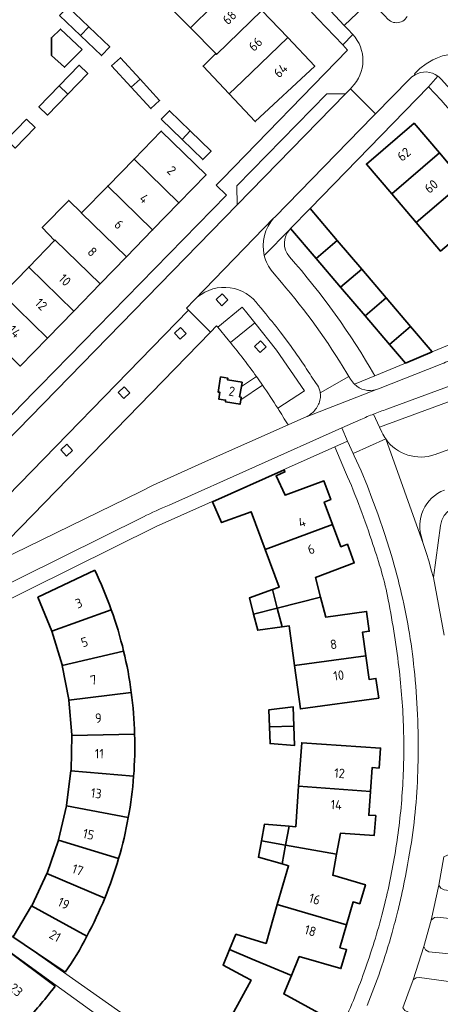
# Model space of a CAD drawing. Extents: x 150256 to 156914, y 461459 to 469481.
# Tile 648 of 656: x 154551 to 154612, y 468110 to 468251. Entities that reach past the tile are written whole.
import ezdxf
from ezdxf.enums import TextEntityAlignment as Align

# ---------------------------------------------------------------- set-up
doc = ezdxf.new("R2010")
doc.units = 0
doc.header["$LTSCALE"] = 0.75
for name, color, linetype, lineweight in [('B-RO-GR-BEPLANTING_CULTUUR_BODEMBEDEKKER-GV', 251, 'CONTINUOUS', 18), ('B-RO-GR-GROENVOORZIENING-GV', 251, 'CONTINUOUS', 18), ('B-RO-OG-BEBOUWING-GV', 6, 'CONTINUOUS', 35), ('B-RO-OG-BEBOUWING-T18', 1, 'CONTINUOUS', 18), ('B-RO-OG-TERREIN_CULTUURSCHEIDING-GV', 251, 'CONTINUOUS', 18), ('B-RO-VH-VERHARDING_ASFALT-GV', 251, 'CONTINUOUS', 18), ('B-RO-VH-VERHARDING_BETONSTRAATSTEEN-GV', 251, 'CONTINUOUS', 18), ('B-RO-VH-VERHARDING_TEGEL-GV', 251, 'CONTINUOUS', 18)]:
    doc.layers.add(name, color=color, linetype=linetype, lineweight=lineweight)
doc.styles.add('NLCS-ISO-M200-T18', font='NLCS-ISO.ttf', dxfattribs={"height": 360})

msp = doc.modelspace()

# ---------------------------------------------------------------- linework, layer by layer
at = {"layer": 'B-RO-GR-BEPLANTING_CULTUUR_BODEMBEDEKKER-GV'}
msp.add_lwpolyline([(154612.275, 468183.743, 0.4129472), (154609.091, 468176.662)], format="xyb", dxfattribs=at)
msp.add_lwpolyline([(154612.275, 468183.743, 0.4129472), (154609.091, 468176.662)], format="xyb", dxfattribs=at)
msp.add_lwpolyline([(154609.091, 468176.662), (154609.227, 468176.11), (154609.678, 468174.814), (154610.074, 468173.499), (154610.381, 468172.297), (154610.702, 468171.224), (154611.719, 468178.69), (154611.892, 468179.415), (154612.235, 468180.095), (154612.693, 468180.643), (154613.327, 468181.117), (154618.023, 468182.817), (154618.764, 468182.992), (154619.523, 468182.957), (154625.294, 468181.953), (154625.176, 468182.115), (154626.039, 468181.994)], dxfattribs=at)
msp.add_lwpolyline([(154609.091, 468176.662), (154609.227, 468176.11), (154609.678, 468174.814), (154610.074, 468173.499), (154610.381, 468172.297), (154610.702, 468171.224), (154611.719, 468178.69), (154611.892, 468179.415), (154612.235, 468180.095), (154612.693, 468180.643), (154613.327, 468181.117), (154618.023, 468182.817), (154618.764, 468182.992), (154619.523, 468182.957), (154625.294, 468181.953), (154625.176, 468182.115), (154626.039, 468181.994)], dxfattribs=at)
for points in [[(154612.201, 468131.255), (154611.468, 468127.198), (154611.754, 468126.801), (154612.23, 468126.53), (154615.601, 468126.087), (154616.269, 468131.126), (154613.107, 468131.547), (154612.692, 468131.525)], [(154612.201, 468131.255), (154611.468, 468127.198), (154611.754, 468126.801), (154612.23, 468126.53), (154615.601, 468126.087), (154616.269, 468131.126), (154613.107, 468131.547), (154612.692, 468131.525)], [(154609.328, 468118.456), (154609.566, 468117.981), (154610.042, 468117.673), (154614.405, 468117.229), (154615.069, 468122.187), (154611.316, 468122.663), (154610.849, 468122.614), (154610.355, 468122.232)], [(154609.328, 468118.456), (154609.566, 468117.981), (154610.042, 468117.673), (154614.405, 468117.229), (154615.069, 468122.187), (154611.316, 468122.663), (154610.849, 468122.614), (154610.355, 468122.232)], [(154607.805, 468113.664), (154607.05, 468111.612), (154606.325, 468109.646), (154606.586, 468109.294), (154607.123, 468109.055), (154613.224, 468108.266), (154613.897, 468113.301), (154608.685, 468114.01), (154608.245, 468113.966)], [(154607.805, 468113.664), (154607.05, 468111.612), (154606.325, 468109.646), (154606.586, 468109.294), (154607.123, 468109.055), (154613.224, 468108.266), (154613.897, 468113.301), (154608.685, 468114.01), (154608.245, 468113.966)]]:
    msp.add_lwpolyline(points, close=True, dxfattribs=at)
at = {"layer": 'B-RO-GR-GROENVOORZIENING-GV'}
for points in [[(154579.562, 468210.997), (154580.383, 468210.121), (154581.259, 468210.942), (154580.437, 468211.818)], [(154579.562, 468210.997), (154580.383, 468210.121), (154581.259, 468210.942), (154580.437, 468211.818)], [(154573.599, 468206.187), (154574.42, 468205.311), (154575.296, 468206.132), (154574.474, 468207.008)], [(154573.599, 468206.187), (154574.42, 468205.311), (154575.296, 468206.132), (154574.474, 468207.008)], [(154585.054, 468204.292), (154585.875, 468203.416), (154586.751, 468204.237), (154585.929, 468205.113)], [(154585.054, 468204.292), (154585.875, 468203.416), (154586.751, 468204.237), (154585.929, 468205.113)], [(154565.529, 468197.711), (154566.35, 468196.835), (154567.226, 468197.656), (154566.404, 468198.532)], [(154565.529, 468197.711), (154566.35, 468196.835), (154567.226, 468197.656), (154566.404, 468198.532)], [(154557.323, 468189.479), (154558.144, 468188.603), (154559.02, 468189.424), (154558.198, 468190.3)], [(154557.323, 468189.479), (154558.144, 468188.603), (154559.02, 468189.424), (154558.198, 468190.3)]]:
    msp.add_lwpolyline(points, close=True, dxfattribs=at)
at = {"layer": 'B-RO-OG-BEBOUWING-GV'}
for points in [[(154578.507, 468260.018), (154572.18, 468253.6), (154575.92, 468249.875), (154582.326, 468256.213)], [(154578.507, 468260.018), (154572.18, 468253.6), (154575.92, 468249.875), (154582.326, 468256.213)], [(154579.516, 468246.217), (154579.655, 468246.076), (154586.115, 468252.359), (154582.326, 468256.213), (154575.92, 468249.875)], [(154579.516, 468246.217), (154579.655, 468246.076), (154586.115, 468252.359), (154582.326, 468256.213), (154575.92, 468249.875)], [(154557.172, 468251.65), (154560.166, 468248.777), (154561.34, 468250.008), (154558.347, 468252.878)], [(154557.172, 468251.65), (154560.166, 468248.777), (154561.34, 468250.008), (154558.347, 468252.878)], [(154589.858, 468248.47), (154586.115, 468252.359), (154579.655, 468246.076), (154579.516, 468246.217), (154577.702, 468244.404), (154581.429, 468240.445), (154583.336, 468242.261)], [(154589.858, 468248.47), (154586.115, 468252.359), (154579.655, 468246.076), (154579.516, 468246.217), (154577.702, 468244.404), (154581.429, 468240.445), (154583.336, 468242.261)], [(154560.404, 468246.765), (154557.27, 468249.685), (154555.999, 468248.442), (154556.026, 468245.901), (154557.863, 468244.225)], [(154560.404, 468246.765), (154557.27, 468249.685), (154555.999, 468248.442), (154556.026, 468245.901), (154557.863, 468244.225)], [(154561.34, 468250.008), (154560.166, 468248.777), (154563.157, 468245.907), (154564.335, 468247.136)], [(154561.34, 468250.008), (154560.166, 468248.777), (154563.157, 468245.907), (154564.335, 468247.136)], [(154589.858, 468248.47), (154583.336, 468242.261), (154581.429, 468240.445), (154585.178, 468236.464), (154593.704, 468244.411)], [(154589.858, 468248.47), (154583.336, 468242.261), (154581.429, 468240.445), (154585.178, 468236.464), (154593.704, 468244.411)], [(154567.425, 468241.379), (154568.681, 468242.529), (154565.871, 468245.583), (154564.618, 468244.429)], [(154567.425, 468241.379), (154568.681, 468242.529), (154565.871, 468245.583), (154564.618, 468244.429)], [(154557.113, 468241.566), (154558.322, 468240.385), (154561.196, 468243.332), (154559.985, 468244.511)], [(154557.113, 468241.566), (154558.322, 468240.385), (154561.196, 468243.332), (154559.985, 468244.511)], [(154558.322, 468240.385), (154557.113, 468241.566), (154554.198, 468238.578), (154555.409, 468237.398)], [(154558.322, 468240.385), (154557.113, 468241.566), (154554.198, 468238.578), (154555.409, 468237.398)], [(154568.681, 468242.529), (154567.425, 468241.379), (154570.236, 468238.326), (154571.492, 468239.474)], [(154568.681, 468242.529), (154567.425, 468241.379), (154570.236, 468238.326), (154571.492, 468239.474)], [(154571.724, 468236.81), (154574.695, 468233.913), (154575.884, 468235.121), (154572.908, 468238.015)], [(154571.724, 468236.81), (154574.695, 468233.913), (154575.884, 468235.121), (154572.908, 468238.015)], [(154552.443, 468236.784), (154549.578, 468233.841), (154550.786, 468232.66), (154553.653, 468235.605)], [(154552.443, 468236.784), (154549.578, 468233.841), (154550.786, 468232.66), (154553.653, 468235.605)], [(154611.559, 468231.969), (154607.933, 468236.22), (154601.094, 468230.386), (154604.723, 468226.126)], [(154611.559, 468231.969), (154607.933, 468236.22), (154601.094, 468230.386), (154604.723, 468226.126)], [(154567.825, 468231.106), (154574.257, 468224.825), (154578.151, 468228.82), (154571.717, 468235.098)], [(154567.825, 468231.106), (154574.257, 468224.825), (154578.151, 468228.82), (154571.717, 468235.098)], [(154575.884, 468235.121), (154574.695, 468233.913), (154577.669, 468231.013), (154578.859, 468232.228)], [(154575.884, 468235.121), (154574.695, 468233.913), (154577.669, 468231.013), (154578.859, 468232.228)], [(154615.061, 468227.863), (154611.559, 468231.969), (154604.723, 468226.126), (154608.223, 468222.019)], [(154615.061, 468227.863), (154611.559, 468231.969), (154604.723, 468226.126), (154608.223, 468222.019)], [(154574.257, 468224.825), (154567.825, 468231.106), (154564.055, 468227.24), (154570.488, 468220.959)], [(154574.257, 468224.825), (154567.825, 468231.106), (154564.055, 468227.24), (154570.488, 468220.959)], [(154560.311, 468223.401), (154560.288, 468223.377), (154566.72, 468217.093), (154570.488, 468220.959), (154564.055, 468227.24)], [(154560.311, 468223.401), (154560.288, 468223.377), (154566.72, 468217.093), (154570.488, 468220.959), (154564.055, 468227.24)], [(154615.061, 468227.863), (154608.223, 468222.019), (154611.716, 468217.919), (154618.563, 468223.756), (154616.528, 468226.142)], [(154615.061, 468227.863), (154608.223, 468222.019), (154611.716, 468217.919), (154618.563, 468223.756), (154616.528, 468226.142)], [(154556.452, 468219.444), (154556.515, 468219.508), (154562.949, 468213.225), (154566.72, 468217.093), (154560.288, 468223.377), (154560.311, 468223.401), (154558.485, 468225.174), (154554.674, 468221.31)], [(154556.452, 468219.444), (154556.515, 468219.508), (154562.949, 468213.225), (154566.72, 468217.093), (154560.288, 468223.377), (154560.311, 468223.401), (154558.485, 468225.174), (154554.674, 468221.31)], [(154596.933, 468219.47), (154593.049, 468224.03), (154590.248, 468221.167), (154593.894, 468216.89)], [(154596.933, 468219.47), (154593.049, 468224.03), (154590.248, 468221.167), (154593.894, 468216.89)], [(154562.949, 468213.225), (154556.515, 468219.508), (154556.452, 468219.444), (154552.744, 468215.642), (154559.18, 468209.359)], [(154562.949, 468213.225), (154556.515, 468219.508), (154556.452, 468219.444), (154552.744, 468215.642), (154559.18, 468209.359)], [(154593.894, 468216.89), (154597.401, 468212.775), (154600.44, 468215.353), (154596.933, 468219.47)], [(154593.894, 468216.89), (154597.401, 468212.775), (154600.44, 468215.353), (154596.933, 468219.47)], [(154555.41, 468205.492), (154559.18, 468209.359), (154552.744, 468215.642), (154548.974, 468211.776)], [(154555.41, 468205.492), (154559.18, 468209.359), (154552.744, 468215.642), (154548.974, 468211.776)], [(154597.401, 468212.775), (154600.908, 468208.661), (154603.933, 468211.252), (154600.44, 468215.353)], [(154597.401, 468212.775), (154600.908, 468208.661), (154603.933, 468211.252), (154600.44, 468215.353)], [(154545.065, 468207.767), (154551.501, 468201.482), (154555.41, 468205.492), (154548.974, 468211.776)], [(154545.065, 468207.767), (154551.501, 468201.482), (154555.41, 468205.492), (154548.974, 468211.776)], [(154600.908, 468208.661), (154604.396, 468204.569), (154607.427, 468207.151), (154603.933, 468211.252)], [(154600.908, 468208.661), (154604.396, 468204.569), (154607.427, 468207.151), (154603.933, 468211.252)], [(154610.537, 468203.499), (154607.427, 468207.151), (154604.396, 468204.569), (154606.672, 468201.899)], [(154610.537, 468203.499), (154607.427, 468207.151), (154604.396, 468204.569), (154606.672, 468201.899)], [(154583.198, 468198.547), (154583.304, 468199.166), (154581.199, 468199.525), (154581.241, 468199.77), (154580.225, 468199.941), (154579.864, 468197.766), (154580.112, 468197.726), (154579.958, 468196.768), (154580.936, 468196.611), (154580.898, 468196.374), (154583.007, 468196.011), (154583.117, 468196.647), (154583.182, 468197.026), (154582.946, 468197.067)], [(154583.198, 468198.547), (154583.304, 468199.166), (154581.199, 468199.525), (154581.241, 468199.77), (154580.225, 468199.941), (154579.864, 468197.766), (154580.112, 468197.726), (154579.958, 468196.768), (154580.936, 468196.611), (154580.898, 468196.374), (154583.007, 468196.011), (154583.117, 468196.647), (154583.182, 468197.026), (154582.946, 468197.067)], [(154586.585, 468175.263), (154596.248, 468178.831), (154595.057, 468182.027), (154595.997, 468182.37), (154595.017, 468185.053), (154589.451, 468182.997), (154588.174, 468185.785), (154589.419, 468186.351), (154589.31, 468186.635), (154579.048, 468182.046), (154580.358, 468179.082), (154584.593, 468180.645)], [(154586.585, 468175.263), (154596.248, 468178.831), (154595.057, 468182.027), (154595.997, 468182.37), (154595.017, 468185.053), (154589.451, 468182.997), (154588.174, 468185.785), (154589.419, 468186.351), (154589.31, 468186.635), (154579.048, 468182.046), (154580.358, 468179.082), (154584.593, 468180.645)], [(154596.248, 468178.831), (154586.585, 468175.263), (154588.594, 468169.832), (154587.669, 468169.502), (154588.337, 468166.859), (154594.538, 468168.442), (154593.821, 468171.256), (154599.36, 468173.318), (154598.376, 468175.983), (154597.439, 468175.632)], [(154596.248, 468178.831), (154586.585, 468175.263), (154588.594, 468169.832), (154587.669, 468169.502), (154588.337, 468166.859), (154594.538, 468168.442), (154593.821, 468171.256), (154599.36, 468173.318), (154598.376, 468175.983), (154597.439, 468175.632)], [(154588.337, 468166.859), (154587.669, 468169.502), (154584.349, 468168.319), (154584.946, 468165.993)], [(154588.337, 468166.859), (154587.669, 468169.502), (154584.349, 468168.319), (154584.946, 468165.993)], [(154588.337, 468166.859), (154589.014, 468164.183), (154590.025, 468164.33), (154590.798, 468158.635), (154600.995, 468160.026), (154600.516, 468163.412), (154601.507, 468163.548), (154601.124, 468166.373), (154595.269, 468165.568), (154594.538, 468168.442)], [(154588.337, 468166.859), (154589.014, 468164.183), (154590.025, 468164.33), (154590.798, 468158.635), (154600.995, 468160.026), (154600.516, 468163.412), (154601.507, 468163.548), (154601.124, 468166.373), (154595.269, 468165.568), (154594.538, 468168.442)], [(154589.014, 468164.183), (154588.337, 468166.859), (154584.946, 468165.993), (154585.54, 468163.678)], [(154589.014, 468164.183), (154588.337, 468166.859), (154584.946, 468165.993), (154585.54, 468163.678)], [(154590.798, 468158.635), (154591.641, 468152.422), (154602.857, 468153.98), (154602.463, 468156.794), (154601.472, 468156.652), (154600.995, 468160.026)], [(154590.798, 468158.635), (154591.641, 468152.422), (154602.857, 468153.98), (154602.463, 468156.794), (154601.472, 468156.652), (154600.995, 468160.026)], [(154587.209, 468149.893), (154590.722, 468149.974), (154590.626, 468152.713), (154587.107, 468152.281)], [(154587.209, 468149.893), (154590.722, 468149.974), (154590.626, 468152.713), (154587.107, 468152.281)], [(154590.722, 468149.974), (154587.209, 468149.893), (154587.312, 468147.484), (154590.819, 468147.216)], [(154590.722, 468149.974), (154587.209, 468149.893), (154587.312, 468147.484), (154590.819, 468147.216)], [(154591.396, 468141.384), (154601.672, 468140.636), (154601.914, 468144.037), (154602.912, 468143.965), (154603.127, 468146.84), (154591.839, 468147.603)], [(154591.396, 468141.384), (154601.672, 468140.636), (154601.914, 468144.037), (154602.912, 468143.965), (154603.127, 468146.84), (154591.839, 468147.603)], [(154601.672, 468140.636), (154591.396, 468141.384), (154590.982, 468135.585), (154590.016, 468135.66), (154589.518, 468132.955), (154596.838, 468131.655), (154597.389, 468134.668), (154602.228, 468134.328), (154602.427, 468137.162), (154601.429, 468137.232)], [(154601.672, 468140.636), (154591.396, 468141.384), (154590.982, 468135.585), (154590.016, 468135.66), (154589.518, 468132.955), (154596.838, 468131.655), (154597.389, 468134.668), (154602.228, 468134.328), (154602.427, 468137.162), (154601.429, 468137.232)], [(154586.056, 468133.566), (154589.518, 468132.955), (154590.016, 468135.66), (154586.484, 468135.934)], [(154586.056, 468133.566), (154589.518, 468132.955), (154590.016, 468135.66), (154586.484, 468135.934)], [(154589.518, 468132.955), (154586.056, 468133.566), (154585.63, 468131.214), (154589.021, 468130.257)], [(154589.518, 468132.955), (154586.056, 468133.566), (154585.63, 468131.214), (154589.021, 468130.257)], [(154588.341, 468124.438), (154598.244, 468121.547), (154599.191, 468124.826), (154600.152, 468124.549), (154600.945, 468127.284), (154596.287, 468128.642), (154596.838, 468131.655), (154589.518, 468132.955), (154589.021, 468130.257), (154589.958, 468129.992)], [(154588.341, 468124.438), (154598.244, 468121.547), (154599.191, 468124.826), (154600.152, 468124.549), (154600.945, 468127.284), (154596.287, 468128.642), (154596.838, 468131.655), (154589.518, 468132.955), (154589.021, 468130.257), (154589.958, 468129.992)], [(154581.505, 468117.993), (154584.752, 468116.644), (154590.357, 468114.317), (154591.473, 468117.005), (154597.441, 468115.277), (154598.258, 468117.993), (154597.297, 468118.271), (154598.244, 468121.547), (154588.341, 468124.438), (154586.721, 468118.878), (154585.792, 468119.164), (154582.421, 468120.2)], [(154581.505, 468117.993), (154584.752, 468116.644), (154590.357, 468114.317), (154591.473, 468117.005), (154597.441, 468115.277), (154598.258, 468117.993), (154597.297, 468118.271), (154598.244, 468121.547), (154588.341, 468124.438), (154586.721, 468118.878), (154585.792, 468119.164), (154582.421, 468120.2)], [(154590.357, 468114.317), (154584.752, 468116.644), (154581.505, 468117.993), (154580.578, 468115.76), (154583.703, 468114.103), (154584.587, 468113.634), (154581.834, 468108.564), (154590.882, 468103.642), (154592.507, 468106.641), (154593.385, 468106.162), (154594.759, 468108.671), (154589.254, 468111.659)], [(154590.357, 468114.317), (154584.752, 468116.644), (154581.505, 468117.993), (154580.578, 468115.76), (154583.703, 468114.103), (154584.587, 468113.634), (154581.834, 468108.564), (154590.882, 468103.642), (154592.507, 468106.641), (154593.385, 468106.162), (154594.759, 468108.671), (154589.254, 468111.659)]]:
    msp.add_lwpolyline(points, close=True, dxfattribs=at)
for points in [[(154562.196, 468172.282), (154554.07, 468168.405), (154556.069, 468163.574), (154564.569, 468166.615)], [(154562.196, 468172.282), (154554.07, 468168.405), (154556.069, 468163.574), (154564.569, 468166.615)], [(154564.569, 468166.615), (154556.069, 468163.574), (154557.532, 468158.733), (154557.549, 468158.643), (154566.333, 468160.698)], [(154564.569, 468166.615), (154556.069, 468163.574), (154557.532, 468158.733), (154557.549, 468158.643), (154566.333, 468160.698)], [(154566.333, 468160.698), (154557.549, 468158.643), (154558.489, 468153.772), (154558.498, 468153.668), (154567.431, 468154.8)], [(154566.333, 468160.698), (154557.549, 468158.643), (154558.489, 468153.772), (154558.498, 468153.668), (154567.431, 468154.8)], [(154567.431, 468154.8), (154558.498, 468153.668), (154558.911, 468148.732), (154558.909, 468148.641), (154567.911, 468148.806)], [(154567.431, 468154.8), (154558.498, 468153.668), (154558.911, 468148.732), (154558.909, 468148.641), (154567.911, 468148.806)], [(154567.911, 468148.806), (154558.909, 468148.641), (154558.796, 468143.677), (154558.785, 468143.587), (154567.766, 468142.823)], [(154567.911, 468148.806), (154558.909, 468148.641), (154558.796, 468143.677), (154558.785, 468143.587), (154567.766, 468142.823)], [(154567.766, 468142.823), (154558.785, 468143.587), (154558.171, 468138.654), (154558.15, 468138.565), (154567.001, 468136.883)], [(154567.766, 468142.823), (154558.785, 468143.587), (154558.171, 468138.654), (154558.15, 468138.565), (154567.001, 468136.883)], [(154567.001, 468136.883), (154558.15, 468138.565), (154557.025, 468133.721), (154556.998, 468133.643)], [(154567.001, 468136.883), (154558.15, 468138.565), (154557.025, 468133.721), (154556.998, 468133.643)], [(154565.62, 468131.039), (154556.998, 468133.643), (154555.366, 468128.938), (154555.331, 468128.864)], [(154565.62, 468131.039), (154556.998, 468133.643), (154555.366, 468128.938), (154555.331, 468128.864)], [(154556.998, 468133.643), (154565.62, 468131.039)], [(154556.998, 468133.643), (154565.62, 468131.039)], [(154563.632, 468125.354), (154555.331, 468128.864), (154553.214, 468124.363), (154553.156, 468124.267), (154561.066, 468119.916)], [(154563.632, 468125.354), (154555.331, 468128.864), (154553.214, 468124.363), (154553.156, 468124.267), (154561.066, 468119.916)], [(154555.331, 468128.864), (154563.632, 468125.354)], [(154555.331, 468128.864), (154563.632, 468125.354)], [(154561.066, 468119.916), (154553.156, 468124.267), (154550.496, 468119.849), (154550.478, 468119.819), (154552.072, 468118.74)], [(154561.066, 468119.916), (154553.156, 468124.267), (154550.496, 468119.849), (154550.478, 468119.819), (154552.072, 468118.74)], [(154552.072, 468118.74), (154557.943, 468114.767)], [(154552.072, 468118.74), (154557.943, 468114.767)], [(154556.508, 468112.755), (154549.313, 468118.175)], [(154556.508, 468112.755), (154549.313, 468118.175)]]:
    msp.add_lwpolyline(points, dxfattribs=at)
for points in [[(154564.569, 468166.615, 0.026631), (154562.196, 468172.282)], [(154564.569, 468166.615, 0.026631), (154562.196, 468172.282)], [(154566.333, 468160.698, 0.0266979), (154564.569, 468166.615)], [(154566.333, 468160.698, 0.0266979), (154564.569, 468166.615)], [(154567.431, 468154.8, 0.0260901), (154566.333, 468160.698)], [(154567.431, 468154.8, 0.0260901), (154566.333, 468160.698)], [(154567.911, 468148.806, 0.0260195), (154567.431, 468154.8)], [(154567.911, 468148.806, 0.0260195), (154567.431, 468154.8)], [(154567.766, 468142.823, 0.0262378), (154567.911, 468148.806)], [(154567.766, 468142.823, 0.0262378), (154567.911, 468148.806)], [(154567.001, 468136.883, 0.0260951), (154567.766, 468142.823)], [(154567.001, 468136.883, 0.0260951), (154567.766, 468142.823)], [(154565.62, 468131.039, 0.0261747), (154567.001, 468136.883)], [(154565.62, 468131.039, 0.0261747), (154567.001, 468136.883)], [(154563.632, 468125.354, 0.0259921), (154565.62, 468131.039)], [(154563.632, 468125.354, 0.0259921), (154565.62, 468131.039)], [(154561.066, 468119.916, 0.0260412), (154563.632, 468125.354)], [(154561.066, 468119.916, 0.0260412), (154563.632, 468125.354)], [(154557.943, 468114.767, 0.0408947), (154561.066, 468119.916)], [(154557.943, 468114.767, 0.0408947), (154561.066, 468119.916)], [(154552.421, 468107.898, 0.0277343), (154556.508, 468112.755)], [(154552.421, 468107.898, 0.0277343), (154556.508, 468112.755)]]:
    msp.add_lwpolyline(points, format="xyb", dxfattribs=at)
at = {"layer": 'B-RO-OG-TERREIN_CULTUURSCHEIDING-GV'}
for points in [[(154603.877, 468251.456, 0.5723639), (154606.931, 468251.498)], [(154603.877, 468251.456, 0.5723639), (154606.931, 468251.498)], [(154581.624, 468204.838, 0.0027608), (154581.299, 468205.231)], [(154581.624, 468204.838, 0.0027608), (154581.299, 468205.231)], [(154585.359, 468199.977, 0.0164492), (154581.624, 468204.838)], [(154585.359, 468199.977, 0.0164492), (154581.624, 468204.838)], [(154588.414, 468195.439, 0.0108937), (154586.222, 468198.751)], [(154588.414, 468195.439, 0.0108937), (154586.222, 468198.751)], [(154589.87, 468193.053, 0.0077333), (154588.414, 468195.439)], [(154589.87, 468193.053, 0.0077333), (154588.414, 468195.439)], [(154603.318, 468192.009, 0.0446658), (154603.867, 468191.053)], [(154603.318, 468192.009, 0.0446658), (154603.867, 468191.053)], [(154603.867, 468191.053, 0.3391474), (154610.923, 468188.83)], [(154603.867, 468191.053, 0.3391474), (154610.923, 468188.83)]]:
    msp.add_lwpolyline(points, format="xyb", dxfattribs=at)
for points in [[(154581.299, 468205.231), (154579.803, 468207.043), (154579.648, 468207.231), (154578.786, 468206.348), (154548.117, 468174.926), (154547.935, 468174.74), (154548.502, 468173.683), (154568.772, 468183.543), (154570.572, 468184.434), (154578.074, 468187.812), (154589.87, 468193.053)], [(154581.299, 468205.231), (154579.803, 468207.043), (154579.648, 468207.231), (154578.786, 468206.348), (154548.117, 468174.926), (154547.935, 468174.74), (154548.502, 468173.683), (154568.772, 468183.543), (154570.572, 468184.434), (154578.074, 468187.812), (154589.87, 468193.053)], [(154583.117, 468196.647), (154583.007, 468196.011), (154580.898, 468196.374), (154580.936, 468196.611), (154579.958, 468196.768), (154580.112, 468197.726), (154579.864, 468197.766), (154580.225, 468199.941), (154581.241, 468199.77), (154581.199, 468199.525), (154583.304, 468199.166), (154583.198, 468198.547), (154585.359, 468199.977)], [(154583.117, 468196.647), (154583.007, 468196.011), (154580.898, 468196.374), (154580.936, 468196.611), (154579.958, 468196.768), (154580.112, 468197.726), (154579.864, 468197.766), (154580.225, 468199.941), (154581.241, 468199.77), (154581.199, 468199.525), (154583.304, 468199.166), (154583.198, 468198.547), (154585.359, 468199.977)], [(154586.222, 468198.751), (154583.117, 468196.647)], [(154586.222, 468198.751), (154583.117, 468196.647)], [(154610.923, 468188.83), (154617.094, 468191.071), (154616.374, 468192.921), (154620.148, 468194.445), (154617.378, 468198.021), (154602.97, 468192.746), (154603.318, 468192.009)], [(154610.923, 468188.83), (154617.094, 468191.071), (154616.374, 468192.921), (154620.148, 468194.445), (154617.378, 468198.021), (154602.97, 468192.746), (154603.318, 468192.009)]]:
    msp.add_lwpolyline(points, dxfattribs=at)
at = {"layer": 'B-RO-VH-VERHARDING_ASFALT-GV'}
for points in [[(154617.333, 468241.806), (154617.041, 468242.138), (154613.692, 468245.865), (154613.492, 468246.105), (154612.736, 468246.018), (154611.998, 468245.849), (154611.278, 468245.604), (154610.594, 468245.284), (154609.647, 468244.72), (154608.767, 468244.053), (154607.963, 468243.298), (154608.056, 468243.157)], [(154617.333, 468241.806), (154617.041, 468242.138), (154613.692, 468245.865), (154613.492, 468246.105), (154612.736, 468246.018), (154611.998, 468245.849), (154611.278, 468245.604), (154610.594, 468245.284), (154609.647, 468244.72), (154608.767, 468244.053), (154607.963, 468243.298), (154608.056, 468243.157)], [(154611.322, 468242.977), (154611.459, 468242.87), (154611.866, 468242.471), (154615.542, 468238.36), (154619.17, 468234.206), (154621.554, 468231.412), (154625.637, 468226.538), (154629.464, 468221.907), (154633.26, 468217.25), (154634.857, 468215.207)], [(154611.322, 468242.977), (154611.459, 468242.87), (154611.866, 468242.471), (154615.542, 468238.36), (154619.17, 468234.206), (154621.554, 468231.412), (154625.637, 468226.538), (154629.464, 468221.907), (154633.26, 468217.25), (154634.857, 468215.207)], [(154611.649, 468201.73), (154602.834, 468198.249)], [(154611.649, 468201.73), (154602.834, 468198.249)], [(154604.003, 468195.306), (154618.55, 468200.652)], [(154604.003, 468195.306), (154618.55, 468200.652)], [(154602.526, 468198.132), (154592.603, 468194.269), (154592.586, 468194.26), (154589.87, 468193.053), (154578.074, 468187.812), (154570.572, 468184.434), (154568.772, 468183.543), (154548.502, 468173.683), (154544.722, 468171.844), (154540.878, 468169.912)], [(154602.526, 468198.132), (154592.603, 468194.269), (154592.586, 468194.26), (154589.87, 468193.053), (154578.074, 468187.812), (154570.572, 468184.434), (154568.772, 468183.543), (154548.502, 468173.683), (154544.722, 468171.844), (154540.878, 468169.912)], [(154572.842, 468181.588), (154597.558, 468192.626), (154600.299, 468193.85)], [(154572.842, 468181.588), (154597.558, 468192.626), (154600.299, 468193.85)], [(154544.941, 468167.958), (154545.82, 468168.392), (154569.167, 468179.918)], [(154544.941, 468167.958), (154545.82, 468168.392), (154569.167, 468179.918)]]:
    msp.add_lwpolyline(points, dxfattribs=at)
for points in [[(154608.056, 468243.157, -0.29884), (154611.322, 468242.977)], [(154608.056, 468243.157, -0.29884), (154611.322, 468242.977)], [(154613.703, 468202.564, -0.0263027), (154611.649, 468201.73)], [(154613.703, 468202.564, -0.0263027), (154611.649, 468201.73)], [(154602.834, 468198.249, -0.0298473), (154602.526, 468198.132)], [(154602.834, 468198.249, -0.0298473), (154602.526, 468198.132)], [(154602.133, 468194.62, -0.0108098), (154604.003, 468195.306)], [(154602.133, 468194.62, -0.0108098), (154604.003, 468195.306)], [(154600.299, 468193.85, -0.0108279), (154602.133, 468194.62)], [(154600.299, 468193.85, -0.0108279), (154602.133, 468194.62)], [(154569.167, 468179.918, -0.0196207), (154572.842, 468181.588)], [(154569.167, 468179.918, -0.0196207), (154572.842, 468181.588)]]:
    msp.add_lwpolyline(points, format="xyb", dxfattribs=at)
at = {"layer": 'B-RO-VH-VERHARDING_BETONSTRAATSTEEN-GV'}
for points in [[(154594.667, 468253.684), (154597.918, 468250.222), (154601.616, 468253.712)], [(154594.667, 468253.684), (154597.918, 468250.222), (154601.616, 468253.712)], [(154603.877, 468251.456), (154601.616, 468253.712), (154597.918, 468250.222), (154598.435, 468249.672), (154599.145, 468248.938)], [(154603.877, 468251.456), (154601.616, 468253.712), (154597.918, 468250.222), (154598.435, 468249.672), (154599.145, 468248.938)], [(154599.145, 468248.938), (154597.699, 468247.421), (154598.411, 468246.668), (154580.472, 468228.289), (154579.596, 468227.38), (154581.051, 468225.936), (154554.404, 468198.665)], [(154599.145, 468248.938), (154597.699, 468247.421), (154598.411, 468246.668), (154580.472, 468228.289), (154579.596, 468227.38), (154581.051, 468225.936), (154554.404, 468198.665)], [(154608.056, 468243.157), (154607.963, 468243.298), (154608.767, 468244.053), (154609.647, 468244.72), (154610.594, 468245.284), (154611.278, 468245.604), (154611.998, 468245.849), (154612.736, 468246.018), (154613.492, 468246.105)], [(154608.056, 468243.157), (154607.963, 468243.298), (154608.767, 468244.053), (154609.647, 468244.72), (154610.594, 468245.284), (154611.278, 468245.604), (154611.998, 468245.849), (154612.736, 468246.018), (154613.492, 468246.105)], [(154590.127, 468221.042), (154590.203, 468221.12), (154590.248, 468221.167), (154593.049, 468224.03), (154610.011, 468241.434), (154611.322, 468242.977)], [(154590.127, 468221.042), (154590.203, 468221.12), (154590.248, 468221.167), (154593.049, 468224.03), (154610.011, 468241.434), (154611.322, 468242.977)], [(154538.159, 468179.049), (154582.58, 468224.537), (154582.534, 468227.249), (154595.425, 468240.453), (154598.101, 468240.437), (154598.798, 468241.16), (154598.994, 468241.364)], [(154538.159, 468179.049), (154582.58, 468224.537), (154582.534, 468227.249), (154595.425, 468240.453), (154598.101, 468240.437), (154598.798, 468241.16), (154598.994, 468241.364)], [(154541.678, 468175.335), (154544.648, 468178.339), (154544.929, 468178.092), (154546.225, 468179.338), (154575.619, 468209.484), (154575.337, 468209.76), (154576.425, 468210.9), (154576.467, 468210.94), (154587.864, 468222.668), (154587.943, 468222.751), (154588.022, 468222.831), (154602.021, 468237.169), (154602.398, 468237.551), (154598.798, 468241.16), (154598.101, 468240.437), (154582.58, 468224.537)], [(154541.678, 468175.335), (154544.648, 468178.339), (154544.929, 468178.092), (154546.225, 468179.338), (154575.619, 468209.484), (154575.337, 468209.76), (154576.425, 468210.9), (154576.467, 468210.94), (154587.864, 468222.668), (154587.943, 468222.751), (154588.022, 468222.831), (154602.021, 468237.169), (154602.398, 468237.551), (154598.798, 468241.16), (154598.101, 468240.437), (154582.58, 468224.537)], [(154607.243, 468242.464), (154602.398, 468237.551), (154602.021, 468237.169), (154588.022, 468222.831), (154587.943, 468222.751), (154587.864, 468222.668)], [(154607.243, 468242.464), (154602.398, 468237.551), (154602.021, 468237.169), (154588.022, 468222.831), (154587.943, 468222.751), (154587.864, 468222.668)], [(154598.994, 468241.364), (154598.798, 468241.16), (154602.398, 468237.551), (154607.243, 468242.464)], [(154598.994, 468241.364), (154598.798, 468241.16), (154602.398, 468237.551), (154607.243, 468242.464)], [(154582.58, 468224.537), (154538.159, 468179.049)], [(154582.58, 468224.537), (154538.159, 468179.049)], [(154587.864, 468222.668), (154576.467, 468210.94)], [(154587.864, 468222.668), (154576.467, 468210.94)], [(154590.127, 468221.042), (154586.471, 468217.308)], [(154586.471, 468217.308), (154590.127, 468221.042)], [(154590.127, 468221.042), (154586.471, 468217.308)], [(154586.471, 468217.308), (154590.127, 468221.042)], [(154587.662, 468214.958), (154588.929, 468213.443)], [(154588.929, 468213.443), (154587.662, 468214.958)], [(154587.662, 468214.958), (154588.929, 468213.443)], [(154588.929, 468213.443), (154587.662, 468214.958)], [(154635.463, 468213.649), (154633.832, 468213.149), (154610.537, 468203.499), (154606.672, 468201.899), (154602.301, 468200.084), (154599.382, 468198.872)], [(154635.463, 468213.649), (154633.832, 468213.149), (154610.537, 468203.499), (154606.672, 468201.899), (154602.301, 468200.084), (154599.382, 468198.872)], [(154576.467, 468210.94), (154576.425, 468210.9), (154575.337, 468209.76), (154575.619, 468209.484), (154578.786, 468206.348), (154579.648, 468207.231), (154579.803, 468207.043), (154583.327, 468209.929), (154583.803, 468209.347), (154585.137, 468207.664), (154588.216, 468203.778), (154592.243, 468197.92), (154588.414, 468195.439)], [(154576.467, 468210.94), (154576.425, 468210.9), (154575.337, 468209.76), (154575.619, 468209.484), (154578.786, 468206.348), (154579.648, 468207.231), (154579.803, 468207.043), (154583.327, 468209.929), (154583.803, 468209.347), (154585.137, 468207.664), (154588.216, 468203.778), (154592.243, 468197.92), (154588.414, 468195.439)], [(154586.41, 468209.296), (154586.019, 468209.765), (154585.617, 468210.225), (154585.306, 468210.628)], [(154585.306, 468210.628), (154585.617, 468210.225), (154586.019, 468209.765), (154586.41, 468209.296)], [(154586.41, 468209.296), (154586.019, 468209.765), (154585.617, 468210.225), (154585.306, 468210.628)], [(154585.306, 468210.628), (154585.617, 468210.225), (154586.019, 468209.765), (154586.41, 468209.296)], [(154581.624, 468204.838), (154585.137, 468207.664), (154583.803, 468209.347), (154583.327, 468209.929), (154579.803, 468207.043)], [(154581.624, 468204.838), (154585.137, 468207.664), (154583.803, 468209.347), (154583.327, 468209.929), (154579.803, 468207.043)], [(154588.414, 468195.439), (154592.243, 468197.92), (154588.216, 468203.778), (154585.137, 468207.664), (154581.624, 468204.838)], [(154588.414, 468195.439), (154592.243, 468197.92), (154588.216, 468203.778), (154585.137, 468207.664), (154581.624, 468204.838)], [(154579.803, 468207.043), (154581.299, 468205.231)], [(154579.803, 468207.043), (154581.299, 468205.231)], [(154590.231, 468204.403), (154588.732, 468206.39)], [(154588.732, 468206.39), (154590.231, 468204.403)], [(154590.231, 468204.403), (154588.732, 468206.39)], [(154588.732, 468206.39), (154590.231, 468204.403)], [(154602.834, 468198.249), (154611.649, 468201.73)], [(154602.834, 468198.249), (154611.649, 468201.73)], [(154594.498, 468197.64), (154598.587, 468199.979), (154598.278, 468200.457)], [(154594.498, 468197.64), (154598.587, 468199.979), (154598.278, 468200.457)], [(154598.278, 468200.457), (154598.587, 468199.979)], [(154598.278, 468200.457), (154598.587, 468199.979)], [(154618.55, 468200.652), (154604.003, 468195.306)], [(154618.55, 468200.652), (154604.003, 468195.306)], [(154585.359, 468199.977), (154583.198, 468198.547), (154582.946, 468197.067), (154583.182, 468197.026), (154583.117, 468196.647), (154586.222, 468198.751)], [(154585.359, 468199.977), (154583.198, 468198.547), (154582.946, 468197.067), (154583.182, 468197.026), (154583.117, 468196.647), (154586.222, 468198.751)], [(154593.891, 468198.981), (154593.201, 468200.026)], [(154593.201, 468200.026), (154593.891, 468198.981)], [(154593.891, 468198.981), (154593.201, 468200.026)], [(154593.201, 468200.026), (154593.891, 468198.981)], [(154598.587, 468199.979), (154594.498, 468197.64)], [(154598.587, 468199.979), (154594.498, 468197.64)], [(154598.587, 468199.979), (154598.839, 468199.588)], [(154598.839, 468199.588), (154598.587, 468199.979)], [(154598.587, 468199.979), (154598.839, 468199.588)], [(154598.839, 468199.588), (154598.587, 468199.979)], [(154599.382, 468198.872), (154602.301, 468200.084)], [(154599.382, 468198.872), (154602.301, 468200.084)], [(154554.404, 468198.665), (154553.542, 468197.781), (154535.661, 468179.438), (154537.174, 468178.143)], [(154554.404, 468198.665), (154553.542, 468197.781), (154535.661, 468179.438), (154537.174, 468178.143)], [(154592.603, 468194.269), (154602.526, 468198.132)], [(154592.603, 468194.269), (154602.526, 468198.132)], [(154602.133, 468194.62), (154602.97, 468192.746), (154617.378, 468198.021), (154620.148, 468194.445), (154616.374, 468192.921), (154617.094, 468191.071), (154618.285, 468191.503)], [(154602.133, 468194.62), (154602.97, 468192.746), (154617.378, 468198.021), (154620.148, 468194.445), (154616.374, 468192.921), (154617.094, 468191.071), (154618.285, 468191.503)], [(154589.87, 468193.053), (154592.586, 468194.26), (154592.603, 468194.269)], [(154589.87, 468193.053), (154592.586, 468194.26), (154592.603, 468194.269)], [(154600.299, 468193.85), (154597.558, 468192.626), (154598.407, 468190.751), (154599.21, 468188.977), (154603.867, 468191.053)], [(154600.299, 468193.85), (154597.558, 468192.626), (154598.407, 468190.751), (154599.21, 468188.977), (154603.867, 468191.053)], [(154603.318, 468192.009), (154602.97, 468192.746), (154602.133, 468194.62)], [(154603.318, 468192.009), (154602.97, 468192.746), (154602.133, 468194.62)], [(154545.82, 468168.392), (154546.678, 468166.518), (154571.015, 468178.529), (154596.572, 468189.933), (154598.407, 468190.751), (154597.558, 468192.626), (154572.842, 468181.588)], [(154545.82, 468168.392), (154546.678, 468166.518), (154571.015, 468178.529), (154596.572, 468189.933), (154598.407, 468190.751), (154597.558, 468192.626), (154572.842, 468181.588)], [(154604.671, 468174.399), (154603.728, 468177.38), (154602.718, 468180.339), (154601.898, 468182.6), (154601.245, 468184.283), (154600.329, 468186.478), (154599.358, 468188.651), (154599.21, 468188.977), (154598.407, 468190.751), (154596.572, 468189.933), (154598.127, 468186.284)], [(154604.671, 468174.399), (154603.728, 468177.38), (154602.718, 468180.339), (154601.898, 468182.6), (154601.245, 468184.283), (154600.329, 468186.478), (154599.358, 468188.651), (154599.21, 468188.977), (154598.407, 468190.751), (154596.572, 468189.933), (154598.127, 468186.284)], [(154612.21, 468162.964), (154610.702, 468171.224), (154610.381, 468172.297), (154610.074, 468173.499), (154609.678, 468174.814), (154609.227, 468176.11), (154603.867, 468191.053), (154599.21, 468188.977), (154599.358, 468188.651), (154600.329, 468186.478), (154601.245, 468184.283), (154601.898, 468182.6), (154602.718, 468180.339), (154603.728, 468177.38), (154604.671, 468174.399)], [(154612.21, 468162.964), (154610.702, 468171.224), (154610.381, 468172.297), (154610.074, 468173.499), (154609.678, 468174.814), (154609.227, 468176.11), (154603.867, 468191.053), (154599.21, 468188.977), (154599.358, 468188.651), (154600.329, 468186.478), (154601.245, 468184.283), (154601.898, 468182.6), (154602.718, 468180.339), (154603.728, 468177.38), (154604.671, 468174.399)], [(154603.867, 468191.053), (154609.227, 468176.11), (154609.091, 468176.662)], [(154603.867, 468191.053), (154609.227, 468176.11), (154609.091, 468176.662)], [(154618.285, 468191.503), (154617.094, 468191.071), (154610.923, 468188.83)], [(154618.285, 468191.503), (154617.094, 468191.071), (154610.923, 468188.83)], [(154569.167, 468179.918), (154545.82, 468168.392)], [(154569.167, 468179.918), (154545.82, 468168.392)], [(154606.325, 468109.646), (154607.05, 468111.612), (154607.805, 468113.664), (154609.328, 468118.456), (154610.355, 468122.232), (154611.468, 468127.198), (154612.201, 468131.255)], [(154606.325, 468109.646), (154607.05, 468111.612), (154607.805, 468113.664), (154609.328, 468118.456), (154610.355, 468122.232), (154611.468, 468127.198), (154612.201, 468131.255)], [(154573.676, 468103.547), (154552.072, 468118.74), (154550.478, 468119.819), (154550.496, 468119.849), (154544.327, 468124.187), (154543.198, 468122.618), (154549.327, 468118.189), (154556.627, 468112.913), (154572.291, 468101.593), (154581.289, 468094.901), (154587.661, 468090.219)], [(154573.676, 468103.547), (154552.072, 468118.74), (154550.478, 468119.819), (154550.496, 468119.849), (154544.327, 468124.187), (154543.198, 468122.618), (154549.327, 468118.189), (154556.627, 468112.913), (154572.291, 468101.593), (154581.289, 468094.901), (154587.661, 468090.219)], [(154603.608, 468124.089), (154603.446, 468123.456)], [(154603.608, 468124.089), (154603.446, 468123.456)]]:
    msp.add_lwpolyline(points, dxfattribs=at)
for points in [[(154606.931, 468251.498, -0.5723639), (154603.877, 468251.456)], [(154606.931, 468251.498, -0.5723639), (154603.877, 468251.456)], [(154599.145, 468248.938, -0.4041483), (154598.994, 468241.364)], [(154598.994, 468241.364, 0.4041483), (154599.145, 468248.938)], [(154599.145, 468248.938, -0.4041483), (154598.994, 468241.364)], [(154598.994, 468241.364, 0.4041483), (154599.145, 468248.938)], [(154607.243, 468242.464, -0.0902615), (154608.056, 468243.157)], [(154608.056, 468243.157, 0.0902615), (154607.243, 468242.464)], [(154607.243, 468242.464, -0.0902615), (154608.056, 468243.157)], [(154608.056, 468243.157, 0.0902615), (154607.243, 468242.464)], [(154611.322, 468242.977, 0.29884), (154608.056, 468243.157)], [(154611.322, 468242.977, 0.29884), (154608.056, 468243.157)], [(154587.864, 468222.668, 0.2527918), (154586.471, 468217.308)], [(154586.471, 468217.308, -0.2527918), (154587.864, 468222.668)], [(154587.864, 468222.668, 0.2527918), (154586.471, 468217.308)], [(154586.471, 468217.308, -0.2527918), (154587.864, 468222.668)], [(154590.061, 468217.119, -0.3772627), (154590.127, 468221.042)], [(154590.061, 468217.119, -0.3772627), (154590.127, 468221.042)], [(154586.471, 468217.308, 0.1144112), (154587.662, 468214.958)], [(154587.662, 468214.958, -0.1144112), (154586.471, 468217.308)], [(154586.471, 468217.308, 0.1144112), (154587.662, 468214.958)], [(154587.662, 468214.958, -0.1144112), (154586.471, 468217.308)], [(154602.301, 468200.084, 0.0518884), (154590.061, 468217.119)], [(154602.301, 468200.084, 0.0518884), (154590.061, 468217.119)], [(154588.929, 468213.443, -0.0450792), (154598.278, 468200.457)], [(154598.278, 468200.457, 0.0450792), (154588.929, 468213.443)], [(154588.929, 468213.443, -0.0450792), (154598.278, 468200.457)], [(154598.278, 468200.457, 0.0450792), (154588.929, 468213.443)], [(154585.306, 468210.628, 0.4434916), (154576.467, 468210.94)], [(154576.467, 468210.94, -0.4434916), (154585.306, 468210.628)], [(154585.306, 468210.628, 0.4434916), (154576.467, 468210.94)], [(154576.467, 468210.94, -0.4434916), (154585.306, 468210.628)], [(154588.732, 468206.39, 0.0061299), (154586.41, 468209.296)], [(154586.41, 468209.296, -0.0061299), (154588.732, 468206.39)], [(154588.732, 468206.39, 0.0061299), (154586.41, 468209.296)], [(154586.41, 468209.296, -0.0061299), (154588.732, 468206.39)], [(154581.299, 468205.231, -0.0027608), (154581.624, 468204.838)], [(154581.299, 468205.231, -0.0027608), (154581.624, 468204.838)], [(154581.624, 468204.838, -0.0164492), (154585.359, 468199.977)], [(154581.624, 468204.838, -0.0164492), (154585.359, 468199.977)], [(154591.753, 468202.239, 0.0086093), (154590.231, 468204.403)], [(154590.231, 468204.403, -0.0086093), (154591.753, 468202.239)], [(154591.753, 468202.239, 0.0086093), (154590.231, 468204.403)], [(154590.231, 468204.403, -0.0086093), (154591.753, 468202.239)], [(154593.201, 468200.026, 0.0090196), (154591.753, 468202.239)], [(154591.753, 468202.239, -0.0090196), (154593.201, 468200.026)], [(154593.201, 468200.026, 0.0090196), (154591.753, 468202.239)], [(154591.753, 468202.239, -0.0090196), (154593.201, 468200.026)], [(154611.649, 468201.73, 0.0263027), (154613.703, 468202.564)], [(154611.649, 468201.73, 0.0263027), (154613.703, 468202.564)], [(154586.222, 468198.751, 0.0042627), (154585.359, 468199.977)], [(154585.359, 468199.977, -0.0042627), (154586.222, 468198.751)], [(154586.222, 468198.751, 0.0042627), (154585.359, 468199.977)], [(154585.359, 468199.977, -0.0042627), (154586.222, 468198.751)], [(154594.436, 468197.949, 0.1157727), (154593.891, 468198.981)], [(154593.891, 468198.981, -0.1157727), (154594.436, 468197.949)], [(154594.436, 468197.949, 0.1157727), (154593.891, 468198.981)], [(154593.891, 468198.981, -0.1157727), (154594.436, 468197.949)], [(154598.839, 468199.588, 0.0738918), (154599.382, 468198.872)], [(154599.382, 468198.872, -0.0738918), (154598.839, 468199.588)], [(154598.839, 468199.588, 0.0738918), (154599.382, 468198.872)], [(154599.382, 468198.872, -0.0738918), (154598.839, 468199.588)], [(154586.222, 468198.751, -0.0108937), (154588.414, 468195.439)], [(154586.222, 468198.751, -0.0108937), (154588.414, 468195.439)], [(154594.498, 468197.64, 0.0317345), (154594.436, 468197.949)], [(154594.436, 468197.949, -0.0317345), (154594.498, 468197.64)], [(154594.498, 468197.64, 0.0317345), (154594.436, 468197.949)], [(154594.436, 468197.949, -0.0317345), (154594.498, 468197.64)], [(154594.476, 468196.783, 0.0863209), (154594.498, 468197.64)], [(154594.498, 468197.64, -0.0863209), (154594.476, 468196.783)], [(154594.476, 468196.783, 0.0863209), (154594.498, 468197.64)], [(154594.498, 468197.64, -0.0863209), (154594.476, 468196.783)], [(154599.382, 468198.872, 0.2811658), (154602.526, 468198.132)], [(154602.526, 468198.132, -0.2811658), (154599.382, 468198.872)], [(154599.382, 468198.872, 0.2811658), (154602.526, 468198.132)], [(154602.526, 468198.132, -0.2811658), (154599.382, 468198.872)], [(154602.526, 468198.132, 0.0298473), (154602.834, 468198.249)], [(154602.526, 468198.132, 0.0298473), (154602.834, 468198.249)], [(154593.821, 468195.311, 0.1150116), (154594.476, 468196.783)], [(154594.476, 468196.783, -0.1150116), (154593.821, 468195.311)], [(154593.821, 468195.311, 0.1150116), (154594.476, 468196.783)], [(154594.476, 468196.783, -0.1150116), (154593.821, 468195.311)], [(154588.414, 468195.439, -0.0077333), (154589.87, 468193.053)], [(154588.414, 468195.439, -0.0077333), (154589.87, 468193.053)], [(154592.603, 468194.269, 0.1079988), (154593.821, 468195.311)], [(154593.821, 468195.311, -0.1079988), (154592.603, 468194.269)], [(154592.603, 468194.269, 0.1079988), (154593.821, 468195.311)], [(154593.821, 468195.311, -0.1079988), (154592.603, 468194.269)], [(154604.003, 468195.306, 0.0108098), (154602.133, 468194.62)], [(154604.003, 468195.306, 0.0108098), (154602.133, 468194.62)], [(154602.133, 468194.62, 0.0108279), (154600.299, 468193.85)], [(154602.133, 468194.62, 0.0108279), (154600.299, 468193.85)], [(154603.867, 468191.053, -0.0446658), (154603.318, 468192.009)], [(154603.867, 468191.053, -0.0446658), (154603.318, 468192.009)], [(154610.923, 468188.83, -0.3391474), (154603.867, 468191.053)], [(154610.923, 468188.83, -0.3391474), (154603.867, 468191.053)], [(154598.127, 468186.284, -0.0258014), (154602.03, 468175.946)], [(154598.127, 468186.284, -0.0258014), (154602.03, 468175.946)], [(154609.091, 468176.662, -0.4129472), (154612.275, 468183.743)], [(154609.091, 468176.662, -0.4129472), (154612.275, 468183.743)], [(154572.842, 468181.588, 0.0196207), (154569.167, 468179.918)], [(154572.842, 468181.588, 0.0196207), (154569.167, 468179.918)], [(154602.03, 468175.946, -0.0186918), (154603.281, 468172.03)], [(154602.03, 468175.946, -0.0186918), (154603.281, 468172.03)], [(154604.671, 468174.399, -0.0147797), (154606.145, 468168.847)], [(154606.145, 468168.847, 0.0147797), (154604.671, 468174.399)], [(154604.671, 468174.399, -0.0147797), (154606.145, 468168.847)], [(154606.145, 468168.847, 0.0147797), (154604.671, 468174.399)], [(154603.281, 468172.03, -0.0200598), (154604.221, 468168.052)], [(154603.281, 468172.03, -0.0200598), (154604.221, 468168.052)], [(154604.221, 468168.052, -0.0194823), (154605.817, 468157.787)], [(154604.221, 468168.052, -0.0194823), (154605.817, 468157.787)], [(154606.145, 468168.847, -0.0164944), (154607.258, 468163.213)], [(154607.258, 468163.213, 0.0164944), (154606.145, 468168.847)], [(154606.145, 468168.847, -0.0164944), (154607.258, 468163.213)], [(154607.258, 468163.213, 0.0164944), (154606.145, 468168.847)], [(154607.258, 468163.213, -0.0172142), (154608.015, 468157.346)], [(154608.015, 468157.346, 0.0172142), (154607.258, 468163.213)], [(154607.258, 468163.213, -0.0172142), (154608.015, 468157.346)], [(154608.015, 468157.346, 0.0172142), (154607.258, 468163.213)], [(154605.817, 468157.787, -0.023063), (154606.424, 468148.988)], [(154605.817, 468157.787, -0.023063), (154606.424, 468148.988)], [(154608.015, 468157.346, -0.0155732), (154608.445, 468150.795)], [(154608.445, 468150.795, 0.0155732), (154608.015, 468157.346)], [(154608.015, 468157.346, -0.0155732), (154608.445, 468150.795)], [(154608.445, 468150.795, 0.0155732), (154608.015, 468157.346)], [(154608.445, 468150.795, -0.0147099), (154608.48, 468144.201)], [(154608.48, 468144.201, 0.0147099), (154608.445, 468150.795)], [(154608.445, 468150.795, -0.0147099), (154608.48, 468144.201)], [(154608.48, 468144.201, 0.0147099), (154608.445, 468150.795)], [(154606.424, 468148.988, -0.0232487), (154606.226, 468140.471)], [(154606.424, 468148.988, -0.0232487), (154606.226, 468140.471)], [(154608.48, 468144.201, -0.0169901), (154608.138, 468138.318)], [(154608.138, 468138.318, 0.0169901), (154608.48, 468144.201)], [(154608.48, 468144.201, -0.0169901), (154608.138, 468138.318)], [(154608.138, 468138.318, 0.0169901), (154608.48, 468144.201)], [(154606.226, 468140.471, -0.0233971), (154605.246, 468132.013)], [(154606.226, 468140.471, -0.0233971), (154605.246, 468132.013)], [(154608.138, 468138.318, -0.0173586), (154607.421, 468132.618)], [(154607.421, 468132.618, 0.0173586), (154608.138, 468138.318)], [(154608.138, 468138.318, -0.0173586), (154607.421, 468132.618)], [(154607.421, 468132.618, 0.0173586), (154608.138, 468138.318)], [(154605.246, 468132.013, -0.0214753), (154603.608, 468124.089)], [(154605.246, 468132.013, -0.0214753), (154603.608, 468124.089)], [(154607.421, 468132.618, -0.0144072), (154606.172, 468126.024)], [(154606.172, 468126.024, 0.0144072), (154607.421, 468132.618)], [(154607.421, 468132.618, -0.0144072), (154606.172, 468126.024)], [(154606.172, 468126.024, 0.0144072), (154607.421, 468132.618)], [(154606.172, 468126.024, -0.0064708), (154605.594, 468123.542)], [(154605.594, 468123.542, 0.0064708), (154606.172, 468126.024)], [(154606.172, 468126.024, -0.0064708), (154605.594, 468123.542)], [(154605.594, 468123.542, 0.0064708), (154606.172, 468126.024)], [(154603.446, 468123.456, -0.0222295), (154600.794, 468114.832)], [(154603.446, 468123.456, -0.0222295), (154600.794, 468114.832)], [(154605.594, 468123.542, -0.007726), (154604.778, 468120.446)], [(154604.778, 468120.446, 0.007726), (154605.594, 468123.542)], [(154605.594, 468123.542, -0.007726), (154604.778, 468120.446)], [(154604.778, 468120.446, 0.007726), (154605.594, 468123.542)], [(154604.778, 468120.446, -0.0148635), (154603.075, 468114.982)], [(154603.075, 468114.982, 0.0148635), (154604.778, 468120.446)], [(154604.778, 468120.446, -0.0148635), (154603.075, 468114.982)], [(154603.075, 468114.982, 0.0148635), (154604.778, 468120.446)], [(154600.794, 468114.832, -0.0223407), (154597.479, 468106.713)], [(154600.794, 468114.832, -0.0223407), (154597.479, 468106.713)], [(154603.075, 468114.982, -0.0145129), (154601.209, 468110.023)], [(154601.209, 468110.023, 0.0145129), (154603.075, 468114.982)], [(154603.075, 468114.982, -0.0145129), (154601.209, 468110.023)], [(154601.209, 468110.023, 0.0145129), (154603.075, 468114.982)]]:
    msp.add_lwpolyline(points, format="xyb", dxfattribs=at)
for points in [[(154598.101, 468240.437), (154595.425, 468240.453), (154582.534, 468227.249), (154582.58, 468224.537)], [(154598.101, 468240.437), (154595.425, 468240.453), (154582.534, 468227.249), (154582.58, 468224.537)], [(154579.562, 468210.997), (154580.437, 468211.818), (154581.259, 468210.942), (154580.383, 468210.121)], [(154579.562, 468210.997), (154580.437, 468211.818), (154581.259, 468210.942), (154580.383, 468210.121)], [(154578.786, 468206.348), (154575.619, 468209.484), (154546.225, 468179.338), (154544.929, 468178.092), (154548.117, 468174.926)], [(154578.786, 468206.348), (154575.619, 468209.484), (154546.225, 468179.338), (154544.929, 468178.092), (154548.117, 468174.926)], [(154573.599, 468206.187), (154574.474, 468207.008), (154575.296, 468206.132), (154574.42, 468205.311)], [(154573.599, 468206.187), (154574.474, 468207.008), (154575.296, 468206.132), (154574.42, 468205.311)], [(154585.054, 468204.292), (154585.929, 468205.113), (154586.751, 468204.237), (154585.875, 468203.416)], [(154585.054, 468204.292), (154585.929, 468205.113), (154586.751, 468204.237), (154585.875, 468203.416)], [(154565.529, 468197.711), (154566.404, 468198.532), (154567.226, 468197.656), (154566.35, 468196.835)], [(154565.529, 468197.711), (154566.404, 468198.532), (154567.226, 468197.656), (154566.35, 468196.835)], [(154557.323, 468189.479), (154558.198, 468190.3), (154559.02, 468189.424), (154558.144, 468188.603)], [(154557.323, 468189.479), (154558.198, 468190.3), (154559.02, 468189.424), (154558.144, 468188.603)]]:
    msp.add_lwpolyline(points, close=True, dxfattribs=at)
at = {"layer": 'B-RO-VH-VERHARDING_TEGEL-GV'}
for points in [[(154597.699, 468247.421), (154599.145, 468248.938), (154598.435, 468249.672), (154597.918, 468250.222), (154594.667, 468253.684), (154590.848, 468257.664), (154586.922, 468261.666), (154583.073, 468265.504), (154580.199, 468268.306), (154576.121, 468272.206), (154571.147, 468276.889), (154567.816, 468279.962), (154564.094, 468283.313), (154561.114, 468285.933), (154560.332, 468286.62), (154559.584, 468287.286)], [(154597.699, 468247.421), (154599.145, 468248.938), (154598.435, 468249.672), (154597.918, 468250.222), (154594.667, 468253.684), (154590.848, 468257.664), (154586.922, 468261.666), (154583.073, 468265.504), (154580.199, 468268.306), (154576.121, 468272.206), (154571.147, 468276.889), (154567.816, 468279.962), (154564.094, 468283.313), (154561.114, 468285.933), (154560.332, 468286.62), (154559.584, 468287.286)], [(154634.857, 468215.207), (154633.26, 468217.25), (154629.464, 468221.907), (154625.637, 468226.538), (154621.554, 468231.412), (154619.17, 468234.206), (154615.542, 468238.36), (154611.866, 468242.471), (154611.459, 468242.87), (154611.322, 468242.977), (154610.011, 468241.434), (154611.8, 468239.513), (154621.71, 468228.043), (154629.493, 468218.61), (154633.832, 468213.149), (154635.463, 468213.649)], [(154634.857, 468215.207), (154633.26, 468217.25), (154629.464, 468221.907), (154625.637, 468226.538), (154621.554, 468231.412), (154619.17, 468234.206), (154615.542, 468238.36), (154611.866, 468242.471), (154611.459, 468242.87), (154611.322, 468242.977), (154610.011, 468241.434), (154611.8, 468239.513), (154621.71, 468228.043), (154629.493, 468218.61), (154633.832, 468213.149), (154635.463, 468213.649)]]:
    msp.add_lwpolyline(points, dxfattribs=at)
msp.add_lwpolyline([(154558.198, 468285.676, -0.0256443), (154597.699, 468247.421)], format="xyb", dxfattribs=at)
msp.add_lwpolyline([(154558.198, 468285.676, -0.0256443), (154597.699, 468247.421)], format="xyb", dxfattribs=at)

# ---------------------------------------------------------------- texts
at = {"layer": 'B-RO-OG-BEBOUWING-T18', "style": 'NLCS-ISO-M200-T18'}
for s, rotation, p in [('68', 44.5, (154581.489, 468251.359)), ('68', 44.5, (154581.489, 468251.359)), ('66', 43.9, (154585.205, 468247.537)), ('66', 43.9, (154585.205, 468247.537)), ('64', 43.5, (154588.812, 468243.759)), ('64', 43.5, (154588.812, 468243.759)), ('62', 40.5, (154606.463, 468231.779)), ('62', 40.5, (154606.463, 468231.779)), ('2', 315.7, (154573.201, 468229.472)), ('2', 315.7, (154573.201, 468229.472)), ('60', 40.5, (154610.375, 468227.193)), ('60', 40.5, (154610.375, 468227.193)), ('4', 315.7, (154569.279, 468225.449)), ('4', 315.7, (154569.279, 468225.449)), ('6', 315.7, (154565.665, 468221.742)), ('6', 315.7, (154565.665, 468221.742)), ('8', 315.7, (154561.85, 468217.828)), ('8', 315.7, (154561.85, 468217.828)), ('10', 315.7, (154557.92, 468213.797)), ('10', 315.7, (154557.92, 468213.797)), ('12', 315.7, (154554.524, 468210.314)), ('12', 315.7, (154554.524, 468210.314)), ('14', 315.7, (154550.713, 468206.404)), ('14', 315.7, (154550.713, 468206.404)), ('2', 350.3, (154581.83, 468197.87)), ('2', 350.3, (154581.83, 468197.87)), ('4', 20.4, (154591.86, 468179.15)), ('4', 20.4, (154591.86, 468179.15)), ('6', 20.4, (154593.176, 468175.284)), ('6', 20.4, (154593.176, 468175.284)), ('3', 21.2, (154559.911, 468167.564)), ('3', 21.2, (154559.911, 468167.564)), ('5', 16.8, (154560.725, 468161.996)), ('5', 16.8, (154560.725, 468161.996)), ('8', 7.8, (154596.388, 468161.684)), ('8', 7.8, (154596.388, 468161.684)), ('10', 7.9, (154597.133, 468157.223)), ('10', 7.9, (154597.133, 468157.223)), ('7', 10.9, (154562.021, 468156.581)), ('7', 10.9, (154562.021, 468156.581)), ('9', 4.8, (154562.725, 468151.12)), ('9', 4.8, (154562.725, 468151.12)), ('11', 358.7, (154562.851, 468146.032)), ('11', 358.7, (154562.851, 468146.032)), ('12', 356.2, (154597.249, 468143.228)), ('12', 356.2, (154597.249, 468143.228)), ('13', 352.9, (154562.414, 468140.355)), ('13', 352.9, (154562.414, 468140.355)), ('14', 356, (154596.778, 468138.721)), ('14', 356, (154596.778, 468138.721)), ('15', 346.9, (154561.311, 468134.493)), ('15', 346.9, (154561.311, 468134.493)), ('17', 340.9, (154559.762, 468129.407)), ('17', 340.9, (154559.762, 468129.407)), ('16', 343.7, (154593.687, 468125.233)), ('16', 343.7, (154593.687, 468125.233)), ('19', 334.8, (154557.747, 468124.602)), ('19', 334.8, (154557.747, 468124.602)), ('18', 343.9, (154593.073, 468120.706)), ('18', 343.9, (154593.073, 468120.706)), ('21', 331.1, (154556.526, 468119.968)), ('21', 331.1, (154556.526, 468119.968)), ('23', 318.3, (154550.935, 468112.245)), ('23', 318.3, (154550.935, 468112.245))]:
    msp.add_text(s, height=1.35, rotation=rotation, dxfattribs=at).set_placement(p, align=Align.MIDDLE)

doc.saveas('drawing.dxf')
